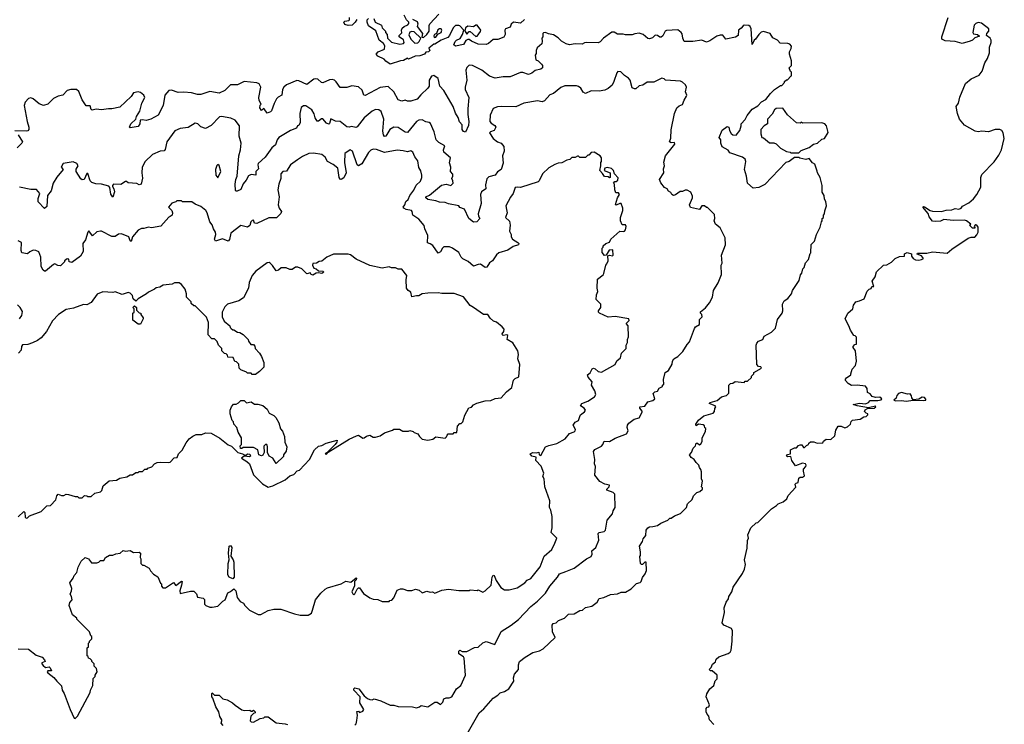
# Model space of a CAD drawing. Extents: x 1861455 to 2058065, y 200073 to 437907.
# Tile 420 of 574: x 2036278 to 2044904, y 314576 to 320746. Entities that reach past the tile are written whole.
import ezdxf

# ---------------------------------------------------------------- set-up
doc = ezdxf.new("R2010")
doc.units = 0

msp = doc.modelspace()

# ---------------------------------------------------------------- linework, layer by layer
at = {"layer": '0CON05XD'}
for points in [[(2039232.3, 320747.7), (2039217.3, 320722.7), (2039191.7, 320698.3), (2039155, 320693.8), (2039126.7, 320705), (2039116.7, 320725), (2039126.1, 320733.9), (2039160.4, 320739.5), (2039166.2, 320745), (2039166.7, 320765)], [(2040701.2, 320748.8), (2040665, 320716), (2040605, 320723.8), (2040584.2, 320705.8), (2040575, 320680), (2040535, 320666.7), (2040528.8, 320655), (2040531.2, 320615), (2040518.3, 320591.7), (2040466.4, 320573.6), (2040425, 320573.3), (2040385, 320537.5), (2040365, 320527.5), (2040295, 320531.2), (2040235, 320557.5), (2040215, 320572.5), (2040205, 320572.5), (2040187, 320563), (2040165, 320527.5), (2040095, 320513.8), (2040082.5, 320525), (2040093.3, 320555), (2040105, 320566.7), (2040138.3, 320581.7), (2040158, 320615), (2040170, 320655), (2040135, 320691.2), (2040125, 320696.2), (2040096.1, 320693.9), (2040075, 320673.3), (2040045, 320607.5), (2040029.6, 320590.5), (2039970, 320565), (2039915, 320530), (2039905, 320530), (2039862.5, 320495), (2039872.5, 320475), (2039860, 320465), (2039835, 320460), (2039825, 320442.5), (2039785, 320430), (2039742.7, 320427.3), (2039685, 320400), (2039675, 320410), (2039641.7, 320388.3), (2039615, 320386.7), (2039525, 320357.5), (2039485, 320382.5), (2039470, 320400), (2039417, 320427), (2039400, 320445), (2039420, 320465), (2039473, 320487), (2039476.4, 320516.4), (2039466.4, 320536.4), (2039426.2, 320565), (2039397.5, 320647.5), (2039332.5, 320692.5), (2039321.2, 320725), (2039322.5, 320745), (2039332.5, 320755)], [(2039380.8, 320755), (2039393.1, 320723.1), (2039448.3, 320698.3), (2039453.9, 320673.9), (2039482.5, 320645), (2039483, 320633), (2039496.7, 320615), (2039500, 320585), (2039535, 320550), (2039607.7, 320532.3), (2039641.7, 320538.3), (2039647.5, 320545), (2039639.3, 320569.3), (2039602.5, 320595), (2039603, 320607), (2039625, 320630), (2039622.5, 320655), (2039628.3, 320671.7), (2039645, 320686.7), (2039678.3, 320701.7), (2039687.5, 320712.5), (2039686.7, 320725), (2039666.2, 320745), (2039646.2, 320786.2)], [(2039719.6, 320749.5), (2039759.3, 320729.3), (2039765, 320710), (2039760, 320685), (2039806, 320626), (2039802.5, 320592.5), (2039815, 320588.8), (2039846, 320615), (2039866.2, 320645), (2039866.2, 320695), (2039871.7, 320708.3), (2039950, 320795)], [(2043560, 317645), (2043570, 317685), (2043601.7, 317718.3), (2043610, 317755), (2043600, 317845), (2043580, 317875), (2043580, 317885), (2043595, 317900), (2043610, 317905), (2043610, 317965), (2043598.3, 317978.3), (2043585, 317980), (2043556.4, 318026.4), (2043543.6, 318063.6), (2043510, 318125), (2043533.3, 318175), (2043577.5, 318215), (2043583, 318247), (2043602.5, 318275), (2043635, 318282.5), (2043677.5, 318302.5), (2043701.7, 318368.3), (2043720, 318385), (2043738.3, 318391.7), (2043745, 318410), (2043760, 318410), (2043746.7, 318455), (2043772.5, 318495), (2043783.6, 318536.4), (2043845, 318596.7), (2043875, 318600), (2043915, 318623.3), (2043947.5, 318655), (2043985, 318672.5), (2044030, 318675), (2044030, 318695), (2044053, 318707), (2044090, 318695), (2044090, 318675), (2044105, 318653.3), (2044125, 318643.3), (2044155, 318641.2), (2044180, 318645), (2044197.5, 318655), (2044178.3, 318678.3), (2044141.7, 318691.7), (2044145, 318700), (2044225, 318700), (2044275, 318712.5), (2044405, 318702.5), (2044443.2, 318736.8), (2044587.5, 318832.5), (2044615, 318842.5), (2044645, 318842.5), (2044665, 318862.5), (2044676.2, 318885), (2044675, 318927.5), (2044665, 318946.2), (2044655, 318950), (2044647, 318943), (2044640, 318935), (2044647, 318927), (2044645, 318920), (2044625, 318920), (2044600, 318945), (2044610, 318955), (2044572.5, 318985), (2044555, 318991.2), (2044455, 318988), (2044375, 318996.7), (2044345, 318982.5), (2044305, 318977.5), (2044275, 318982.5), (2044245, 319020), (2044237.3, 319047.3), (2044190, 319105), (2044195, 319110), (2044205, 319107.5), (2044255, 319073.8), (2044275, 319069.2), (2044355, 319066), (2044395, 319078.6), (2044445, 319082), (2044475, 319091.2), (2044505, 319087.5), (2044527.5, 319095), (2044537, 319113), (2044595, 319142.5), (2044635, 319178), (2044664, 319215), (2044699.7, 319280.3), (2044700, 319365), (2044708.7, 319391.3), (2044815, 319500.8), (2044855, 319560.8), (2044878.5, 319605), (2044904.4, 319705), (2044895, 319756.2), (2044884, 319775), (2044865.5, 319785.5), (2044825, 319785.5), (2044765, 319764.3), (2044708.5, 319768.5), (2044675, 319764.5), (2044649.1, 319769.1), (2044555, 319821.5), (2044511.8, 319875), (2044494.1, 319924.1), (2044483.1, 319985), (2044503.9, 320015), (2044513.8, 320066.2), (2044564.3, 320185.7), (2044615, 320228.2), (2044685, 320259.2), (2044709.5, 320295), (2044732.6, 320367.4), (2044755.8, 320405), (2044775.5, 320454.5), (2044773.9, 320506.1), (2044790, 320545), (2044790, 320565), (2044780, 320585), (2044747.5, 320607.5), (2044750, 320625), (2044767.5, 320645), (2044767.5, 320665), (2044705, 320716.2), (2044675, 320720), (2044655, 320712.5), (2044641.2, 320698.8), (2044627.5, 320635), (2044635, 320622.5), (2044670, 320615), (2044688.3, 320601.7), (2044645, 320587.5), (2044625, 320567.5), (2044605, 320557.5), (2044535, 320536.7), (2044475, 320553.8), (2044385, 320562), (2044356.7, 320575), (2044356, 320595), (2044413.8, 320765)], [(2042470, 317455), (2042490, 317475), (2042490, 317545), (2042505, 317560), (2042525, 317562.5), (2042545, 317577.5), (2042625, 317570), (2042635, 317580), (2042655, 317580), (2042688.3, 317611.7), (2042690, 317625), (2042710, 317645), (2042710, 317655), (2042777.5, 317695), (2042770, 317705), (2042750, 317710), (2042736, 317726), (2042731.2, 317895), (2042736.2, 317913.8), (2042750.3, 317929.7), (2042790, 317945), (2042800, 317975), (2042865, 318010), (2042900, 318045), (2042918.3, 318121.7), (2042956.7, 318175), (2042963.8, 318195), (2042962.5, 318255), (2042977, 318283), (2043006.4, 318303.6), (2043040, 318345), (2043050, 318375), (2043107, 318463), (2043118.3, 318511.7), (2043130, 318525), (2043140, 318565), (2043150, 318575), (2043163, 318617), (2043190, 318645), (2043203, 318697), (2043210, 318705), (2043213, 318777), (2043240, 318805), (2043257.5, 318865), (2043291.7, 318928.3), (2043303, 318977), (2043310, 318985), (2043310, 319005), (2043320, 319015), (2043320, 319035), (2043330, 319045), (2043331.7, 319071.7), (2043347.5, 319115), (2043340, 319155), (2043330, 319175), (2043327, 319207), (2043310, 319235), (2043307.5, 319295), (2043292.5, 319365), (2043267.5, 319405), (2043265, 319420), (2043245, 319480), (2043225, 319492.5), (2043195, 319530), (2043165, 319522.5), (2043113, 319533), (2043105, 319540), (2043065, 319540), (2043020, 319505), (2042990, 319495), (2042805, 319303.3), (2042755, 319277.5), (2042705, 319270), (2042653, 319313), (2042646.1, 319376.1), (2042628.8, 319435), (2042640, 319505), (2042635, 319523.3), (2042611.7, 319541.7), (2042500, 319580), (2042483.9, 319603.9), (2042433.6, 319633.6), (2042420, 319665), (2042420, 319695), (2042407.5, 319715), (2042432, 319778), (2042475, 319810), (2042490, 319805), (2042496.2, 319775), (2042510.4, 319750.5), (2042525, 319736.7), (2042555, 319733.3), (2042587.5, 319775), (2042600, 319815), (2042600, 319835), (2042635, 319872.5), (2042652.7, 319907.3), (2042695, 319962.5), (2042745, 319992.5), (2042777.5, 320025), (2042815, 320046.2), (2042855, 320100), (2042890, 320135), (2042945, 320170), (2042955, 320170), (2042980, 320195), (2042980, 320205), (2042995, 320220), (2043005, 320220), (2043035, 320250), (2043040, 320255), (2043040, 320285), (2043031.7, 320291.7), (2043020, 320325), (2043040, 320345), (2043040, 320385), (2043022.5, 320445), (2043022.5, 320465), (2043037, 320493), (2043040, 320515), (2043025, 320530), (2043007, 320537), (2042941.2, 320541.2), (2042917.5, 320565), (2042877, 320587), (2042852.5, 320625), (2042795, 320642.5), (2042775, 320636.7), (2042755, 320616.7), (2042725.8, 320574.2), (2042712.5, 320565), (2042695, 320527.5), (2042686.4, 320666.4), (2042678.8, 320685), (2042665, 320693.8), (2042625, 320697.5), (2042615, 320692.5), (2042599.6, 320670.5), (2042576.4, 320653.6), (2042573.6, 320606.4), (2042548.7, 320591.3), (2042465, 320574.3), (2042438.8, 320608.8), (2042415, 320610), (2042385, 320602), (2042325, 320560), (2042295, 320550), (2042255, 320566), (2042175, 320555.6), (2042100, 320555), (2042086.7, 320585), (2042080.7, 320620.7), (2042072.5, 320635), (2042045, 320657.5), (2041945, 320652.5), (2041933.3, 320645), (2041913.3, 320605), (2041898.3, 320591.7), (2041885, 320593.3), (2041865, 320608), (2041845, 320610), (2041822.3, 320587.7), (2041795, 320577.5), (2041781.7, 320581.7), (2041740, 320615), (2041705, 320627.5), (2041667, 320623), (2041643, 320613), (2041585, 320613.3), (2041565, 320620), (2041515, 320620), (2041485, 320637.5), (2041465, 320637.5), (2041392.5, 320585), (2041365, 320552.5), (2041345, 320543.3), (2041245, 320546.2), (2041226.7, 320543.3), (2041205, 320530), (2041145, 320533.3), (2041095, 320526.7), (2041065, 320533.3), (2041025, 320557.5), (2040996.4, 320586.4), (2040953.6, 320613.6), (2040910.7, 320620.7), (2040885, 320632.5), (2040868.3, 320631.7), (2040860, 320625), (2040860, 320595), (2040852.5, 320585), (2040856.7, 320556.7), (2040852.5, 320535), (2040811.7, 320498.3), (2040802.5, 320475), (2040801.7, 320448.3), (2040793.3, 320435), (2040800, 320395), (2040820, 320385), (2040850, 320355), (2040857.5, 320345), (2040857.5, 320325), (2040845, 320312.5), (2040795, 320300), (2040765, 320277.5), (2040735, 320266.7), (2040685, 320283.8), (2040666.1, 320283.9), (2040576.1, 320243.9), (2040515, 320246.2), (2040445, 320233.8), (2040395, 320250.8), (2040326.7, 320305), (2040245, 320345.8), (2040215, 320346.2), (2040195, 320326.7), (2040187.5, 320305), (2040195.7, 320215), (2040180, 320155), (2040182, 320135), (2040212.5, 320065), (2040204.4, 319965), (2040203.1, 319915), (2040212.9, 319855), (2040210, 319820), (2040185, 319760), (2040165, 319767.5), (2040153.9, 319783.9), (2040153.3, 319825), (2040131.4, 319851.4), (2040120.3, 319890.3), (2040095, 319926.7), (2040077.1, 319985), (2039994.5, 320125), (2039958.5, 320165), (2039945, 320231.2), (2039905, 320256.2), (2039885, 320250), (2039865, 320216.2), (2039864.2, 320165), (2039853.8, 320145), (2039791.1, 320088.9), (2039760.4, 320049.5), (2039705, 320033.3), (2039675, 320033.3), (2039655, 320041.2), (2039625, 320032.5), (2039595, 320042.5), (2039556, 320115), (2039505, 320161.4), (2039435, 320151.9), (2039305, 320080.8), (2039292, 320085), (2039277.2, 320127.2), (2039245, 320157.5), (2039186.8, 320166.8), (2039145, 320152.2), (2039085, 320153.3), (2039051.7, 320201.7), (2039035, 320215.7), (2039015, 320221.4), (2038991.7, 320218.3), (2038935, 320191.9), (2038921.2, 320195), (2038890, 320225), (2038870.8, 320229.2), (2038855, 320223.8), (2038795, 320177.5), (2038725, 320210), (2038705, 320212), (2038616.7, 320175), (2038590.8, 320155), (2038581.9, 320135), (2038575.7, 320084.3), (2038542.7, 320067.3), (2038527.7, 320052.3), (2038507.2, 320012.8), (2038485, 319947.5), (2038475, 319937.5), (2038445, 319927.5), (2038420, 319965), (2038413, 319967), (2038395, 319950), (2038382.5, 319972.5), (2038384.2, 319995.8), (2038392.5, 320005), (2038375, 320037.5), (2038373, 320063), (2038390.8, 320155), (2038375, 320183.8), (2038355, 320194.2), (2038245, 320204.3), (2038185, 320176.5), (2038125, 320174.4), (2038075, 320126), (2038025, 320103.3), (2037945, 320115.7), (2037865, 320091.2), (2037835, 320091.2), (2037783.8, 320106.2), (2037715, 320111.4), (2037665, 320106.7), (2037608.7, 320128.7), (2037585, 320125.6), (2037550.8, 320085), (2037535.7, 319994.3), (2037490, 319910), (2037426, 319874), (2037385, 319862.5), (2037355, 319870), (2037334.4, 319865.6), (2037331.2, 319835), (2037315, 319810), (2037245, 319800), (2037240, 319805), (2037252, 319835), (2037296, 319874), (2037301.9, 319898.1), (2037330, 319945), (2037346.7, 320015), (2037374, 320065), (2037366, 320085), (2037335, 320108), (2037315, 320114), (2037275.9, 320104.1), (2037255.9, 320074.1), (2037155, 319978.8), (2037085.9, 319964.1), (2037055, 319965.7), (2036995, 319956), (2036948.3, 319961.7), (2036913.6, 319953.6), (2036905, 319960), (2036895, 319990), (2036860.7, 319990.7), (2036824, 320045), (2036796.4, 320116.4), (2036774.4, 320134.4), (2036725, 320134.4), (2036694.6, 320125.4), (2036655, 320086.2), (2036615, 320076), (2036575, 320056), (2036525, 320006.7), (2036486.1, 319993.9), (2036449.6, 320009.5), (2036395, 320053.8), (2036375, 320060), (2036355, 320056.7), (2036325, 320022.5), (2036318, 319995), (2036342, 319855), (2036358.8, 319805), (2036357.2, 319782.8), (2036347.9, 319772.1), (2036335, 319769.1), (2036235, 319772.5)], [(2039910, 320590), (2039925, 320592.5), (2039941.7, 320618.3), (2039970, 320635), (2039976.7, 320655), (2039970, 320665), (2039955, 320666.2), (2039942.3, 320657.7), (2039930, 320625), (2039913.3, 320615), (2039907.5, 320605), (2039910, 320590)], [(2040275, 320597.5), (2040285, 320602.5), (2040315, 320642.5), (2040316.7, 320655), (2040285, 320697.5), (2040273, 320697), (2040253, 320683), (2040205, 320688.8), (2040183.3, 320675), (2040178.3, 320648.3), (2040195, 320620), (2040215, 320642.5), (2040225, 320642.5), (2040275, 320597.5)], [(2039740.3, 320540.3), (2039765, 320542), (2039778.8, 320555), (2039792.5, 320585), (2039735, 320640), (2039715, 320643.3), (2039695, 320637.5), (2039686.4, 320613.6), (2039704, 320575), (2039740.3, 320540.3)], [(2039213, 314567), (2039225, 314580), (2039230.7, 314609.3), (2039237.5, 314655), (2039233, 314687), (2039245, 314690), (2039255, 314680), (2039265, 314682.5), (2039285, 314690), (2039293.3, 314705), (2039257.5, 314765), (2039262, 314815), (2039204, 314875), (2039204.3, 314885.7), (2039215, 314896.2), (2039248.8, 314885), (2039295, 314826.2), (2039325, 314801.2), (2039345, 314793.3), (2039365, 314790), (2039385, 314797.5), (2039441.7, 314781.7), (2039525, 314742.5), (2039555, 314742.5), (2039595, 314732.5), (2039718.3, 314728.3), (2039755, 314720), (2039781.7, 314728.3), (2039795, 314740), (2039855, 314730), (2039915, 314770), (2039935, 314770), (2039965, 314750), (2039985, 314770), (2039995, 314797.5), (2040013, 314807), (2040041.7, 314808.3), (2040065, 314817.5), (2040105, 314887.5), (2040143.3, 314915), (2040183.3, 315005), (2040173.3, 315155), (2040167.5, 315165), (2040125, 315194), (2040125, 315216.2), (2040135, 315224), (2040155, 315212), (2040195, 315212.5), (2040263, 315247), (2040295, 315250), (2040335, 315290), (2040365, 315300), (2040440, 315275), (2040495, 315387.5), (2040585, 315443.3), (2040647.7, 315492.3), (2040755, 315606.2), (2040815, 315653.8), (2040883.8, 315725), (2040922, 315785), (2040990, 315865), (2041006, 315894), (2041063, 315913), (2041137, 315943), (2041245, 316023.8), (2041286.2, 316045), (2041293.8, 316065), (2041290, 316095), (2041326.9, 316123.1), (2041352.3, 316187.7), (2041346, 316245), (2041355, 316256), (2041400, 316265), (2041410, 316275), (2041425, 316362.5), (2041470.7, 316419.3), (2041476.7, 316445), (2041496.2, 316475), (2041491.7, 316591.7), (2041477.5, 316605), (2041422.5, 316625), (2041422.5, 316635), (2041442.5, 316655), (2041445, 316670), (2041405, 316677.5), (2041361.2, 316701.2), (2041318.3, 316758.3), (2041323, 316833), (2041313.3, 316855), (2041317, 316893), (2041304.1, 316965.9), (2041317.7, 316982.3), (2041375, 317012.5), (2041387.5, 317025), (2041400, 317055), (2041445, 317053.3), (2041495, 317082.5), (2041595, 317120), (2041607.5, 317145), (2041600, 317175), (2041603.3, 317195), (2041615, 317212.5), (2041662.3, 317247.7), (2041705, 317260), (2041731.7, 317308.3), (2041731.7, 317318.3), (2041710, 317345), (2041710, 317355), (2041755, 317362.5), (2041781.2, 317398.8), (2041825, 317411.4), (2041843.3, 317425), (2041828.3, 317471.7), (2041843, 317487), (2041866.4, 317493.6), (2041881.7, 317518.3), (2041910, 317535), (2041910, 317545), (2041920, 317555), (2041917.5, 317595), (2041933, 317657), (2041962.5, 317675), (2041995, 317730), (2041997.5, 317755), (2042010, 317775), (2042043.9, 317796.1), (2042089.3, 317840.7), (2042125, 317902.5), (2042147.5, 317925), (2042188.8, 318041.2), (2042200, 318055), (2042233.9, 318076.1), (2042235, 318120), (2042257.5, 318145), (2042253.3, 318163.3), (2042242.5, 318175), (2042243, 318187), (2042286.4, 318223.6), (2042322.5, 318265), (2042346.7, 318315), (2042356.7, 318375), (2042398.3, 318441.7), (2042426.4, 318513.6), (2042423.3, 318595), (2042432.5, 318615), (2042428, 318685), (2042461.2, 318775), (2042458.8, 318835), (2042415, 318922.5), (2042373.8, 318955), (2042362.5, 318985), (2042367.5, 319005), (2042365, 319040), (2042305, 319100), (2042295, 319100), (2042277, 319117), (2042253.6, 319116.4), (2042235, 319082.5), (2042155, 319102.5), (2042147.5, 319125), (2042172.5, 319185), (2042171.7, 319201.7), (2042156.7, 319236.7), (2042125, 319252.5), (2042107, 319253), (2042085, 319240), (2042065, 319240), (2042025, 319212.5), (2042005, 319207.5), (2041992.5, 319215), (2041983, 319233), (2041963.6, 319243.6), (2041950, 319265), (2041927, 319277), (2041895, 319317.5), (2041884, 319345), (2041920, 319405), (2041919.3, 319440.7), (2041926.2, 319465), (2041922.7, 319497.3), (2041936.7, 319555), (2042016.7, 319655), (2042015, 319670), (2041985, 319667.5), (2041972.5, 319675), (2041983, 319707), (2041985, 319780), (2042016, 319925), (2042035.7, 319974.3), (2042055, 319992), (2042085, 320003.3), (2042098.3, 320041.7), (2042120, 320075), (2042122.5, 320085), (2042110, 320115), (2042120, 320155), (2042110, 320175), (2042085, 320200), (2042067, 320207), (2041935, 320217.5), (2041925, 320227.5), (2041905, 320232.5), (2041835, 320197.5), (2041775, 320197.5), (2041737, 320173), (2041705, 320167.5), (2041675, 320140), (2041665, 320140), (2041645, 320150), (2041627.5, 320215), (2041613, 320233), (2041577, 320257), (2041545, 320290), (2041518.3, 320291.7), (2041508.3, 320281.7), (2041483.8, 320205), (2041467.3, 320172.7), (2041435, 320143.8), (2041405, 320130), (2041355, 320118.8), (2041285, 320123.8), (2041235, 320100), (2041215, 320110), (2041193.3, 320145), (2041175, 320160), (2041155, 320166.7), (2041053.9, 320166.1), (2041019.6, 320150.5), (2040955, 320098.8), (2040923.4, 320086.6), (2040875, 320036.2), (2040855, 320026.2), (2040815, 320036), (2040695, 320016), (2040625, 319983.8), (2040495, 319986.2), (2040465, 319983.3), (2040425, 319967.5), (2040400.7, 319909.3), (2040396.7, 319855), (2040408.3, 319838.3), (2040439.4, 319819.4), (2040450, 319805), (2040434.3, 319775.7), (2040402.5, 319765), (2040394, 319755), (2040426.7, 319705), (2040465, 319676.2), (2040497.5, 319665), (2040520, 319635), (2040522.5, 319595), (2040506.7, 319555), (2040515, 319490), (2040495, 319433.3), (2040465, 319413.3), (2040442.5, 319385), (2040389.3, 319370.7), (2040369.3, 319350.7), (2040359.6, 319300.5), (2040361.2, 319265), (2040325, 319238), (2040314.6, 319215.4), (2040320, 319135), (2040293.3, 319045), (2040296.4, 319026.4), (2040310, 319005), (2040283.6, 318976.4), (2040255, 318973.8), (2040212, 319005), (2040175, 319087.5), (2040135, 319100), (2040125.7, 319115.7), (2040035, 319132.2), (2040005, 319146.1), (2039955, 319148.9), (2039925, 319159.6), (2039855, 319170.4), (2039837.1, 319185), (2039836, 319195), (2039869.5, 319210.5), (2039973.8, 319296.2), (2040014.8, 319304.8), (2040055, 319293.7), (2040074.4, 319315), (2040074.1, 319334.1), (2040063.3, 319355), (2040072.5, 319375), (2040071.7, 319391.7), (2040052.5, 319415), (2040056.7, 319455), (2040042.3, 319492.3), (2040052, 319535), (2039993.8, 319585), (2039990, 319605), (2040001.7, 319641.7), (2039949.6, 319669.5), (2039926.2, 319695), (2039910, 319765), (2039875.8, 319835.8), (2039865, 319846.2), (2039835, 319852.5), (2039805, 319868.6), (2039775, 319865.6), (2039755, 319854.3), (2039675, 319759.2), (2039655, 319760), (2039595, 319801.2), (2039555, 319805.8), (2039521.2, 319785), (2039485, 319726.7), (2039475, 319723.8), (2039465, 319737.5), (2039459.1, 319769.1), (2039467.1, 319875), (2039445, 319942.5), (2039425, 319956.2), (2039395, 319958), (2039365, 319943.8), (2039296.2, 319885), (2039235, 319806.7), (2039222.3, 319802.3), (2039185, 319810), (2039165, 319803.8), (2039145, 319806.7), (2039085, 319854), (2039045, 319857.1), (2039005, 319876.7), (2038993.6, 319836.4), (2038985, 319830), (2038965, 319840), (2038935, 319877.1), (2038921.5, 319878.5), (2038895, 319857.5), (2038885, 319857.5), (2038866.7, 319885), (2038858, 319922)], [(2038858, 319922), (2038836.6, 319956.6), (2038785, 319992.5), (2038765, 319992), (2038745, 319976.2), (2038733.1, 319925), (2038735.9, 319844.1), (2038725, 319820), (2038712.5, 319815), (2038703.3, 319796.7), (2038650, 319775), (2038548.8, 319715), (2038533.3, 319695), (2038520.4, 319649.5), (2038485.8, 319624.2), (2038427.7, 319542.3), (2038367.5, 319485), (2038363.3, 319475), (2038369.3, 319440.7), (2038346.7, 319415), (2038346, 319384), (2038305, 319388.8), (2038281.4, 319378.6), (2038260.9, 319339.1), (2038235, 319307.5), (2038215, 319260), (2038183.6, 319243.6), (2038173.8, 319243.8), (2038170, 319250), (2038164.4, 319305.6), (2038170.8, 319345), (2038184.4, 319375.6), (2038198, 319555), (2038213.3, 319605), (2038219.2, 319665), (2038200, 319725), (2038202.5, 319815), (2038166.4, 319866.4), (2038127.5, 319882.5), (2038045, 319898.8), (2038027.5, 319895), (2037955, 319820), (2037905, 319793.3), (2037866.4, 319806.4), (2037840, 319835), (2037815, 319840), (2037755, 319802.5), (2037685, 319793.3), (2037637, 319773), (2037566, 319675), (2037552.3, 319607.7), (2037545, 319596.7), (2037510, 319595), (2037442.5, 319565), (2037376, 319505), (2037352, 319455), (2037347.5, 319405), (2037353, 319357), (2037342.5, 319305), (2037325, 319300), (2037305, 319310), (2037228.3, 319318.3), (2037215, 319327.5), (2037205, 319327.5), (2037165, 319302.5), (2037100, 319305), (2037090, 319295), (2037090, 319285), (2037103.3, 319265), (2037107.3, 319237.3), (2037095, 319192.5), (2037075, 319217.5), (2037067.5, 319277.5), (2037058.8, 319288.8), (2036995.7, 319305.7), (2036945, 319307.5), (2036910.3, 319320.3), (2036896, 319335), (2036875, 319397.5), (2036865, 319400), (2036843, 319347), (2036825, 319342.5), (2036813, 319353), (2036772.5, 319415), (2036772.5, 319437.5), (2036790, 319465), (2036780, 319485), (2036745, 319500), (2036660, 319485), (2036642.5, 319455), (2036660, 319435), (2036602.9, 319367.1), (2036570, 319315), (2036553.9, 319246.1), (2036523, 319207), (2036515, 319110), (2036495, 319092.5), (2036440.3, 319150.3), (2036439.2, 319180.8), (2036453, 319223), (2036425, 319260), (2036375, 319257.5), (2036275, 319278.8)], [(2043105, 319580), (2043125, 319600), (2043195, 319627.5), (2043233.9, 319656.1), (2043267.5, 319665), (2043305, 319700), (2043330, 319705), (2043361.7, 319758.3), (2043347.5, 319815), (2043333, 319833), (2043305, 319843.3), (2043135, 319840), (2043125, 319847.5), (2043115, 319840), (2043085, 319842.5), (2043005, 319912.5), (2042965, 319970), (2042905, 319966.7), (2042890, 319955), (2042870.7, 319919.3), (2042830, 319875), (2042830, 319835), (2042800, 319815), (2042772.5, 319785), (2042770, 319745), (2042780, 319715), (2042795, 319710), (2042848.3, 319668.3), (2042885, 319667.5), (2042905, 319657.5), (2042945, 319620), (2042995, 319592.5), (2043027, 319587), (2043035, 319580), (2043105, 319580)], [(2036265, 319737.5), (2036302.5, 319675), (2036297.5, 319665), (2036255, 319622.5)], [(2036485, 315090), (2036505, 315072.5), (2036535, 315080), (2036545, 315070), (2036557, 315043), (2036525, 315042.5), (2036520, 315035), (2036523.3, 315025), (2036577.5, 314985), (2036602.3, 314952.3), (2036643.9, 314913.9), (2036650, 314875), (2036668.8, 314845), (2036718.8, 314705), (2036755, 314630), (2036765, 314627.5), (2036785, 314646.7), (2036896.7, 314855), (2036897.5, 314875), (2036917.5, 314915), (2036923, 314977), (2036940, 314995), (2036940, 315005), (2036957.5, 315035), (2036950, 315065), (2036930, 315085), (2036930, 315105), (2036910, 315125), (2036910, 315135), (2036895, 315150), (2036880, 315155), (2036878.3, 315168.3), (2036870, 315175), (2036870, 315245), (2036880, 315255), (2036880, 315285), (2036890, 315295), (2036890, 315305), (2036910, 315325), (2036910, 315345), (2036901.7, 315351.7), (2036890, 315385), (2036780, 315495), (2036780, 315505), (2036740, 315535), (2036712.5, 315615), (2036718.3, 315641.7), (2036736.7, 315665), (2036732.5, 315695), (2036720, 315715), (2036732.5, 315745), (2036733.3, 315765), (2036718, 315815), (2036747.5, 315855), (2036755, 315877.5), (2036780, 315905), (2036789.6, 315950.5), (2036816.7, 316005), (2036852.5, 316035), (2036880, 316025), (2036908.3, 315988.3), (2036955, 315990), (2036970, 315995), (2036985, 316010), (2037015, 316010), (2037030, 316035), (2037065, 316057.5), (2037095, 316057.5), (2037120.7, 316069.3), (2037157, 316073), (2037185, 316097.5), (2037205, 316092.5), (2037245, 316097.5), (2037275, 316080), (2037325, 316082.5), (2037337.5, 316075), (2037332.5, 316035), (2037340, 316025), (2037340, 315985), (2037355, 315970), (2037365, 315970), (2037413, 315943), (2037425, 315920), (2037451.7, 315891.7), (2037488.3, 315868.3), (2037511.7, 315811.7), (2037520, 315805), (2037520, 315785), (2037531.7, 315771.7), (2037555, 315770), (2037625, 315817.5), (2037645, 315792.5), (2037695, 315830), (2037700, 315825), (2037696.7, 315795), (2037680, 315745), (2037685, 315720), (2037775, 315740), (2037805, 315740), (2037828.3, 315718.3), (2037835, 315690), (2037885, 315680), (2037898.3, 315668.3), (2037898.3, 315628.3), (2037910, 315615), (2037945, 315602.5), (2037965, 315600), (2038015, 315610), (2038057, 315653), (2038077.5, 315665), (2038102.3, 315727.7), (2038125, 315737.5), (2038155, 315762.5), (2038171.2, 315745), (2038182.5, 315685), (2038210.7, 315650.7), (2038240, 315635), (2038250, 315615), (2038290, 315575), (2038368.3, 315538.3), (2038391.7, 315538.3), (2038455, 315572.5), (2038505, 315582.5), (2038565, 315583.3), (2038685, 315542.5), (2038735, 315532.5), (2038805, 315530), (2038835, 315550), (2038842.5, 315575), (2038870, 315665), (2038916.1, 315723.9), (2038955, 315757.5), (2038975, 315770), (2039095, 315804.2), (2039135, 315827.8), (2039179.4, 315820.6), (2039225, 315857.5), (2039230, 315855), (2039225, 315840), (2039212.5, 315825), (2039211.7, 315788.3), (2039187.5, 315735), (2039197, 315717), (2039205, 315710), (2039213, 315717), (2039235, 315760), (2039245, 315770), (2039255, 315770), (2039290.7, 315720.7), (2039345, 315682.5), (2039375, 315670), (2039417, 315667), (2039455, 315650), (2039515, 315650), (2039521.7, 315658.3), (2039538.3, 315661.7), (2039557, 315683), (2039585, 315750), (2039615, 315762.5), (2039635, 315762.5), (2039675, 315747.5), (2039715, 315747.5), (2039745, 315758.8), (2039778.9, 315748.9), (2039805, 315726.7), (2039845, 315740), (2039875, 315733.3), (2039895, 315736.2), (2039915, 315723.3), (2039975, 315748.8), (2040035, 315758.8), (2040125, 315746.7), (2040215, 315747.5), (2040225, 315752.5), (2040285, 315747.5), (2040295, 315752.5), (2040335, 315732.5), (2040356.4, 315743.6), (2040408.8, 315795), (2040417, 315863), (2040425, 315882.5), (2040435, 315880), (2040453.3, 315835), (2040493.6, 315773.6), (2040525, 315752.5), (2040565, 315753.3), (2040635, 315771.2), (2040705, 315813.3), (2040725, 315836.7), (2040755, 315853.3), (2040838.8, 315955), (2040872.7, 316047.3), (2040940, 316105), (2040967, 316163), (2040982.5, 316205), (2040933.3, 316255), (2040942.5, 316295), (2040942.5, 316395), (2040931.7, 316451.7), (2040920, 316475), (2040921.7, 316531.7), (2040877.5, 316655), (2040872.5, 316725), (2040862.5, 316745), (2040870, 316775), (2040846.7, 316835), (2040800, 316885), (2040802.5, 316915), (2040765, 316923.3), (2040750, 316945), (2040775, 316955.6), (2040806.7, 316953.3), (2040825, 316960), (2040830, 316935), (2040845, 316930), (2040885.7, 317004.3), (2040915, 317018), (2040985, 317033.8), (2041055.7, 317074.3), (2041095, 317123.3), (2041135, 317136.7), (2041143.3, 317145), (2041146.4, 317156.4), (2041126.7, 317195), (2041145, 317222.5), (2041173, 317237), (2041185, 317270), (2041192.5, 317285), (2041227.7, 317312.3), (2041233.8, 317325), (2041223.3, 317345), (2041192.5, 317365), (2041202.5, 317385), (2041255.7, 317404.3), (2041315, 317442.5), (2041326.4, 317463.6), (2041317.5, 317495), (2041286.7, 317545), (2041293.3, 317575), (2041258.8, 317615), (2041252.5, 317635), (2041275.9, 317654.1), (2041293.1, 317686.9), (2041305, 317693.8), (2041319.1, 317689.1), (2041345, 317664), (2041375, 317658.8), (2041495, 317727.5), (2041510.7, 317759.3), (2041542.5, 317785), (2041550, 317825), (2041590, 317865), (2041590, 317895), (2041601.7, 317918.3), (2041602.5, 317945), (2041611.7, 317968.3), (2041607.5, 318065), (2041592.5, 318085), (2041618.3, 318111.7), (2041615, 318126.7), (2041495, 318145.7), (2041435, 318141.2), (2041357.5, 318175), (2041350, 318185), (2041350, 318195), (2041370, 318225), (2041370, 318255), (2041330, 318295), (2041332.5, 318335), (2041342.5, 318365), (2041337.5, 318395), (2041340, 318475), (2041389.3, 318510.7), (2041397, 318523), (2041412.5, 318595), (2041423.3, 318606.7), (2041432.5, 318635), (2041431.7, 318678.3), (2041445, 318682.5), (2041471.7, 318678.3), (2041477.5, 318685), (2041475, 318730), (2041443.8, 318726.2), (2041417.5, 318682.5), (2041401.7, 318681.7), (2041381.7, 318708.3), (2041380, 318745), (2041390, 318755), (2041390, 318765), (2041413.9, 318786.1), (2041445, 318797.5), (2041457.5, 318825), (2041535, 318892.5), (2041565, 318890), (2041577.5, 318895), (2041586.7, 318905), (2041592.5, 318935), (2041585, 318950), (2041555, 318950), (2041542.5, 318985), (2041542.5, 319015), (2041562.5, 319075), (2041562.5, 319095), (2041547.5, 319135), (2041535, 319137.5), (2041505, 319122.5), (2041498.3, 319128.3), (2041514, 319186), (2041532.5, 319215), (2041525, 319230), (2041500, 319230), (2041492.5, 319255), (2041490, 319305), (2041480, 319315), (2041491.7, 319328.3), (2041505, 319330), (2041518.3, 319341.7), (2041521.7, 319361.7), (2041490, 319395), (2041480, 319425), (2041463, 319443), (2041425, 319450), (2041403.6, 319446.4), (2041400, 319425), (2041450, 319405), (2041450, 319365), (2041445, 319360), (2041435, 319370), (2041401.7, 319371.7), (2041385, 319400), (2041360, 319425), (2041370, 319465), (2041370, 319495), (2041376.7, 319505), (2041375.9, 319535.9), (2041365, 319552.5), (2041310, 319585), (2041285, 319582.5), (2041265, 319560), (2041255, 319560), (2041235, 319540), (2041185, 319540), (2041175, 319550), (2041165, 319550), (2041145, 319540), (2041115, 319537.5), (2041098.3, 319521.7), (2041073, 319517), (2041027, 319493), (2040995, 319490), (2040965, 319477.5), (2040915, 319447.5), (2040857.5, 319395), (2040830, 319335), (2040820, 319325), (2040665, 319277.5), (2040635, 319280), (2040617.5, 319275), (2040602.5, 319225), (2040577.7, 319192.3), (2040536.7, 319115), (2040543.6, 319083.6), (2040547.5, 319055), (2040533.8, 319015), (2040570.4, 318980.5), (2040576, 318945), (2040570, 318895), (2040583.3, 318865), (2040584.3, 318844.3), (2040595, 318823.8), (2040641.2, 318795), (2040650, 318785), (2040647.5, 318775), (2040601.7, 318758.3), (2040555, 318726.7), (2040475, 318703.3), (2040455, 318686.7), (2040420, 318635), (2040394.1, 318615.9), (2040370.7, 318579.3), (2040355, 318576.7), (2040315, 318603.8), (2040295, 318603.3), (2040255, 318587.5), (2040208.1, 318628.1), (2040161.2, 318651.2), (2040146.4, 318666.4), (2040125, 318707.5), (2040070, 318745), (2040045, 318756.7), (2039995, 318756.7), (2039981.2, 318745), (2039965, 318712.5), (2039945, 318702.5), (2039897, 318767), (2039875, 318784), (2039851.7, 318791.7), (2039854, 318855), (2039828, 318915), (2039822.5, 318942.5), (2039775, 318997.5), (2039722.5, 319035), (2039717, 319067), (2039710, 319075), (2039662.5, 319085), (2039642.5, 319095), (2039637.5, 319105), (2039652, 319125), (2039660, 319155), (2039680, 319170), (2039696.2, 319205), (2039732.5, 319252.5), (2039752.7, 319297.3), (2039788.8, 319331.2), (2039801.2, 319365), (2039801.2, 319385), (2039791.7, 319421.7), (2039775, 319450), (2039765, 319510), (2039740, 319545), (2039722.5, 319585), (2039705, 319596.7), (2039675, 319587.5), (2039638.3, 319598.3), (2039585, 319603.3), (2039475, 319584), (2039405, 319608.8), (2039375, 319613.3), (2039355, 319603.8), (2039335, 319583.8), (2039275.5, 319484.5), (2039245, 319466.2), (2039234, 319475), (2039193.3, 319595), (2039172.5, 319605), (2039127.5, 319575), (2039122.5, 319495), (2039137.5, 319405), (2039119.1, 319360.9), (2039095, 319345.8), (2039085, 319348.8), (2039077.1, 319365), (2039066.3, 319446.3), (2039025, 319477.5), (2038975, 319502.5), (2038953, 319543), (2038925.9, 319565.9), (2038851.7, 319578.3), (2038810, 319575), (2038755, 319548.8), (2038712.7, 319517.3), (2038650, 319475), (2038615, 319418.8), (2038584.4, 319415.6), (2038566, 319395), (2038567.1, 319355), (2038548.6, 319305), (2038540, 319255), (2038552.5, 319195), (2038542.5, 319125), (2038550, 319095), (2038571.2, 319065), (2038565, 319047.5), (2038528.8, 319011.2), (2038460.3, 319009.7), (2038355, 318961.2), (2038333.9, 318963.9), (2038325, 318990), (2038315, 318987.5), (2038302.5, 318975), (2038295, 318942.5), (2038275, 318928.8), (2038215, 318943.3), (2038126.7, 318875), (2038115, 318820), (2038105, 318806.7), (2038055, 318826), (2037992.5, 318805), (2037984, 318825), (2037995.4, 318864.5), (2037994.4, 318885), (2037976, 318915), (2037965, 318950), (2037942.5, 318975), (2037920, 319055), (2037907.5, 319075), (2037865, 319110), (2037815, 319130), (2037785, 319150), (2037705, 319150), (2037695, 319160), (2037655, 319160), (2037645, 319150), (2037611.7, 319138.3), (2037582.5, 319105), (2037610, 319075), (2037617.5, 319055), (2037612.5, 319035), (2037595, 319022.5)], [(2038015, 319360), (2038040, 319415), (2038025, 319470), (2038015, 319477.5), (2038005, 319470), (2037992.5, 319435), (2037997.5, 319385), (2038015, 319360)], [(2037595, 319022.5), (2037583.6, 319016.4), (2037515, 318937.5), (2037433, 318923), (2037405, 318930), (2037365, 318917.5), (2037345, 318917.5), (2037316.4, 318903.6), (2037267.5, 318845), (2037255, 318802.5), (2037245, 318810), (2037233, 318843), (2037169.3, 318869.3), (2037145, 318867.5), (2037115, 318847.5), (2037085, 318847.5), (2036995, 318892.5), (2036985, 318892.5), (2036953, 318887), (2036915, 318852.5), (2036885, 318897.5), (2036874, 318886), (2036855, 318817.5), (2036831.2, 318785), (2036834.2, 318715), (2036810, 318675), (2036735, 318619.2), (2036710, 318625), (2036708.3, 318648.3), (2036695, 318652.5), (2036670, 318635), (2036670, 318625), (2036635, 318590), (2036613, 318593), (2036585, 318607.5), (2036575, 318603.3), (2036505, 318543.8), (2036495, 318543.8), (2036485, 318553.3), (2036466.7, 318585), (2036463.6, 318666.4), (2036445, 318713.3), (2036420, 318725), (2036396.1, 318726.1), (2036365.9, 318714.1), (2036345, 318696.2), (2036296.7, 318705), (2036290, 318725), (2036292.5, 318795), (2036265, 318808.8)], [(2036265, 316392.5), (2036315, 316440), (2036321.7, 316431.7), (2036325, 316390), (2036335, 316380), (2036345, 316382.5), (2036365, 316400), (2036465, 316440), (2036515, 316490), (2036548.3, 316491.7), (2036595, 316540), (2036603, 316577), (2036615, 316590), (2036645, 316580), (2036665, 316580), (2036685, 316590), (2036705, 316587.5), (2036765, 316570), (2036785, 316570), (2036795, 316560), (2036825, 316560), (2036845, 316580), (2036867, 316577), (2036875, 316570), (2036905, 316570), (2036935, 316600), (2036985, 316610), (2036997, 316623), (2037010, 316665), (2037063, 316707), (2037125, 316712.5), (2037155, 316730), (2037217, 316743), (2037245, 316760), (2037265, 316760), (2037295, 316780), (2037315, 316780), (2037325, 316790), (2037355, 316790), (2037375, 316810), (2037395, 316810), (2037401.7, 316818.3), (2037435, 316830), (2037460, 316855), (2037483, 316867), (2037515, 316872.5), (2037585, 316867.5), (2037595, 316872.5), (2037631.7, 316908.3), (2037658.3, 316911.7), (2037670, 316945), (2037702.5, 316975), (2037735, 317040), (2037763.6, 317076.4), (2037795, 317100), (2037825, 317112.5), (2037875, 317112.5), (2037907, 317127), (2037956.4, 317126.4), (2038030.7, 317080.7), (2038105, 317022.5), (2038135, 317010), (2038190, 316955), (2038230, 316945), (2038255, 316930), (2038275, 316943.8), (2038295, 316940), (2038300, 316925), (2038291.7, 316918.3), (2038245, 316922.5), (2038220, 316905), (2038268.3, 316878.3), (2038292.5, 316855), (2038325, 316760), (2038405, 316680), (2038455, 316652.5), (2038495, 316663.8), (2038605, 316717.5), (2038645, 316750), (2038678.3, 316761.7), (2038710, 316795), (2038728.3, 316801.7), (2038816.4, 316893.6), (2038861.7, 316978.3), (2038895, 317010), (2038925, 317017.5), (2038963, 317037), (2039060, 317065), (2039057.5, 317045), (2039042.5, 317025), (2038968.3, 316951.7), (2038953.3, 316945), (2038965, 316940), (2038981.7, 316958.3), (2039165, 317073.8), (2039229.3, 317100.7), (2039247, 317107), (2039285, 317082.5), (2039297, 317083), (2039315, 317100), (2039345, 317107.5), (2039375, 317090), (2039395, 317090), (2039437, 317103), (2039475, 317127.5), (2039545, 317150), (2039555, 317160), (2039605, 317160), (2039635, 317142.5), (2039685, 317142.5), (2039695, 317147.5), (2039725, 317140), (2039735, 317130), (2039765, 317120), (2039780, 317095), (2039805, 317072.5), (2039855, 317062.5), (2039897, 317073), (2039925, 317092.5), (2040005, 317080), (2040018.3, 317091.7), (2040021.7, 317108.3), (2040031.7, 317118.3), (2040075, 317120), (2040085, 317130), (2040108.3, 317131.7), (2040113, 317187), (2040135, 317210), (2040145, 317210), (2040160, 317225), (2040178.3, 317281.7), (2040213.6, 317346.4), (2040235, 317352.5), (2040255, 317372.5), (2040283, 317387), (2040355, 317407.5), (2040405, 317412.5), (2040445, 317427.5), (2040497, 317433), (2040541.7, 317488.3), (2040590, 317525), (2040605, 317590), (2040620, 317605), (2040651.7, 317618.3), (2040660, 317725), (2040642.5, 317775), (2040647.5, 317815), (2040642.5, 317845), (2040597.5, 317915), (2040550, 317945), (2040555, 317980), (2040545, 317986.7), (2040515, 317980), (2040507.5, 317985), (2040503.8, 317995), (2040518.8, 318015), (2040523.3, 318035), (2040506.4, 318056.4), (2040455, 318097.5), (2040430, 318105), (2040400.7, 318130.7), (2040380, 318165), (2040340, 318165), (2040252.5, 318225), (2040224.1, 318244.1), (2040165, 318317.5), (2040085, 318348), (2039975, 318348), (2039945, 318354), (2039855, 318350), (2039805, 318343.8), (2039775, 318326.2), (2039755, 318328.8), (2039715, 318320), (2039705, 318360), (2039682.5, 318375), (2039667.5, 318395), (2039663.3, 318466.7), (2039670, 318505), (2039625, 318560), (2039595, 318560), (2039571.7, 318571.7), (2039535, 318572.5), (2039515, 318582.5), (2039455, 318570), (2039345, 318592.5), (2039225, 318650), (2039177, 318687), (2039155, 318692.5), (2039028.3, 318691.7), (2038970, 318665), (2038925, 318630), (2038903, 318627), (2038877, 318613), (2038845, 318610), (2038843.3, 318595), (2038855, 318568.8), (2038875, 318563.8), (2038895, 318547.5), (2038933.9, 318543.9), (2038941.2, 318535), (2038925, 318523.3), (2038895, 318530), (2038876.4, 318526.4), (2038845, 318508.8), (2038827.5, 318517.5), (2038825, 318530), (2038795, 318520), (2038750, 318565), (2038715, 318580), (2038695, 318577.5), (2038665, 318557.5), (2038645, 318557.5), (2038611.7, 318571.7), (2038568.3, 318571.7), (2038545, 318552.5), (2038525, 318547.5), (2038494.1, 318594.1), (2038472.5, 318615), (2038465, 318620), (2038445, 318616.7), (2038347, 318543), (2038313.3, 318505), (2038287, 318443), (2038282.5, 318395), (2038239.3, 318310.7), (2038197, 318283), (2038100, 318255), (2038075, 318230), (2038052.5, 318185), (2038052.5, 318145), (2038070, 318105), (2038120, 318065), (2038121.7, 318051.7), (2038131.7, 318041.7), (2038145, 318030), (2038155, 318030), (2038185, 318010), (2038207, 318007), (2038235, 317990), (2038280, 317945), (2038281.7, 317931.7), (2038301.7, 317901.7), (2038325, 317900), (2038338.3, 317888.3), (2038340, 317865), (2038380, 317825), (2038397, 317797), (2038417.5, 317745), (2038417, 317703), (2038380, 317665), (2038345, 317640), (2038315, 317640), (2038305, 317650), (2038275, 317650), (2038265, 317660), (2038215, 317680), (2038200, 317695), (2038198.3, 317728.3), (2038178.3, 317748.3), (2038161.7, 317751.7), (2038148.3, 317788.3), (2038101.7, 317791.7), (2038098.3, 317808.3), (2038088.3, 317818.3), (2038071.7, 317821.7), (2038050, 317845), (2038050, 317865), (2038020, 317895), (2038008.3, 317928.3), (2037985, 317950), (2037961.7, 317951.7), (2037930, 317985), (2037932.5, 318095), (2037915, 318140), (2037815, 318240), (2037805, 318240), (2037781.7, 318261.7), (2037780, 318275), (2037740, 318315), (2037740, 318345), (2037727, 318387), (2037696.4, 318426.4), (2037675, 318440), (2037635, 318440), (2037615, 318430), (2037535, 318420), (2037507, 318403), (2037473, 318397), (2037460, 318385), (2037405, 318360), (2037390, 318345), (2037315, 318300), (2037295, 318280), (2037271.7, 318301.7), (2037265, 318330), (2037245, 318350), (2037227, 318357), (2037175, 318340), (2037115, 318362.5), (2037095, 318357.5), (2037005, 318362.5), (2036957, 318343), (2036905, 318270), (2036865, 318250), (2036838.3, 318251.7), (2036749.3, 318220.7), (2036685, 318206.7), (2036617, 318163), (2036565, 318110), (2036513.3, 318015), (2036465, 317960), (2036435, 317936.7), (2036390, 317915), (2036349.3, 317900.7), (2036302.3, 317897.7), (2036293.8, 317885), (2036289.6, 317850.5), (2036268.8, 317825)], [(2036277.5, 318125), (2036297.5, 318155), (2036301.7, 318191.7), (2036282.5, 318225), (2036259.3, 318249.3)], [(2037335, 318080), (2037315, 318080), (2037270, 318115), (2037270, 318175), (2037280, 318185), (2037280, 318215), (2037270, 318225), (2037285, 318240), (2037300, 318225), (2037301.7, 318201.7), (2037325, 318180), (2037340, 318175), (2037340, 318165), (2037360, 318135), (2037360, 318125), (2037335, 318080)], [(2042360, 314575), (2042322.5, 314615), (2042317, 314647), (2042300, 314665), (2042292.5, 314685), (2042292.5, 314715), (2042300, 314725), (2042315, 314730), (2042322.5, 314745), (2042293.3, 314815), (2042298.3, 314841.7), (2042325, 314887.5), (2042360, 314915), (2042370, 314955), (2042390, 314975), (2042390, 315005), (2042345, 315042.5), (2042330, 315045), (2042320, 315055), (2042337, 315073), (2042347, 315103), (2042375, 315122.5), (2042380, 315145), (2042402.5, 315165), (2042485, 315195.8), (2042501.9, 315208.1), (2042510, 315225), (2042520, 315305), (2042522.5, 315395), (2042513.6, 315413.6), (2042447.5, 315445), (2042433.8, 315465), (2042452, 315555), (2042451.2, 315595), (2042468.8, 315645), (2042488.8, 315675), (2042491.2, 315695), (2042516.2, 315735), (2042530, 315775), (2042610, 315895), (2042627.5, 315935), (2042636.7, 315975), (2042627.5, 316015), (2042651.7, 316118.3), (2042653.3, 316185), (2042662.5, 316205), (2042657.5, 316235), (2042683.3, 316295), (2042730.7, 316339.3), (2042745, 316342.5), (2042865, 316462.5), (2042909.3, 316490.7), (2042923, 316507), (2042967, 316523), (2042999.3, 316550.7), (2043010.7, 316579.3), (2043077, 316653), (2043073, 316677), (2043081.7, 316688.3), (2043098.3, 316691.7), (2043105, 316730), (2043115, 316740), (2043135, 316740), (2043155, 316750), (2043143.6, 316793.6), (2043145, 316810), (2043166.4, 316833.6), (2043168.8, 316845), (2043162.5, 316855), (2043135, 316863.3), (2043075, 316840), (2043044.2, 316885), (2043035, 316920), (2043005, 316917.5), (2042997.5, 316925), (2043005, 316937.5), (2043030, 316945), (2043031.7, 316978.3), (2043065, 316997.5), (2043085, 316997.5), (2043102.1, 317017.9), (2043115, 317024), (2043131.7, 317021.7), (2043145, 317000), (2043155, 317000), (2043171.7, 317018.3), (2043190, 317025), (2043191.7, 317038.3), (2043205, 317050), (2043235, 317050), (2043265, 317037.5), (2043315, 317040), (2043320, 317055), (2043345, 317072.5), (2043385, 317070), (2043418.3, 317101.7), (2043428.3, 317151.7), (2043450, 317185), (2043476.4, 317186.4), (2043507, 317173), (2043530.7, 317179.3), (2043557.5, 317205), (2043561.7, 317228.3), (2043575, 317240), (2043641.7, 317248.3), (2043675, 317267.5), (2043695, 317270), (2043710, 317285), (2043710, 317295), (2043695, 317300), (2043680, 317315), (2043685, 317330), (2043705, 317340), (2043765, 317342.5), (2043780, 317355), (2043775, 317360), (2043715, 317347.5), (2043615, 317363.8), (2043580, 317375), (2043635, 317388.8), (2043688.3, 317381.7), (2043715, 317393.3), (2043730, 317410), (2043795, 317412.5), (2043825, 317417.5), (2043832.5, 317425), (2043815, 317440), (2043775, 317436.7), (2043747, 317447), (2043729.3, 317469.3), (2043705, 317480), (2043704, 317515), (2043686.9, 317536.9), (2043615, 317545.8), (2043565, 317543.3), (2043535, 317561.2), (2043513.8, 317585), (2043513, 317597), (2043520.7, 317609.3), (2043560, 317635), (2043560, 317645)], [(2040198.8, 314491.2), (2040302.5, 314675), (2040345, 314710), (2040427.5, 314805), (2040468.3, 314831.7), (2040487.5, 314852.5), (2040525.9, 314864.1), (2040563, 314887), (2040606.4, 314953.6), (2040603.6, 314983.6), (2040612.5, 315015), (2040647.5, 315055), (2040647.5, 315095), (2040657.5, 315125), (2040706.4, 315163.6), (2040775, 315203.3), (2040831.7, 315218.3), (2040863, 315237), (2040970, 315335), (2040946.7, 315385), (2040942.5, 315445), (2040950.7, 315459.3), (2040977, 315463), (2041000, 315485), (2041050, 315505), (2041085, 315540), (2041135, 315542.5), (2041185, 315572.5), (2041210, 315575), (2041235, 315597.5), (2041290.7, 315609.3), (2041336.7, 315645), (2041355, 315677.5), (2041395, 315686.7), (2041455, 315713.3), (2041515, 315717.5), (2041547, 315733), (2041585, 315733.3), (2041635, 315763.3), (2041680.9, 315809.1), (2041715, 315816.2), (2041724.2, 315825.8), (2041735, 315862.5), (2041757.7, 315892.3), (2041768.3, 315921.7), (2041765.7, 315995.7), (2041755, 315996.7), (2041735, 315976), (2041725, 315976.2), (2041716.2, 315985), (2041710, 316045), (2041717.5, 316055), (2041717.5, 316085), (2041707.5, 316135), (2041733.3, 316175), (2041739.3, 316200.7), (2041765, 316230), (2041766.7, 316275), (2041780, 316295), (2041795, 316306.2), (2041825, 316306.7), (2041865, 316316.7), (2041895, 316337.5), (2041957, 316363), (2041975, 316380), (2041985, 316380), (2042015, 316400), (2042068.3, 316421.7), (2042120, 316475), (2042130, 316505), (2042170, 316545), (2042180, 316575), (2042210, 316605), (2042236.1, 316613.9), (2042260, 316635), (2042260, 316645), (2042250, 316655), (2042260, 316705), (2042250, 316725), (2042252.5, 316785), (2042246.4, 316806.4), (2042232.5, 316825), (2042227.5, 316845), (2042205, 316866.7), (2042187.5, 316895), (2042161.7, 316911.7), (2042147.5, 316935), (2042163.3, 316956.7), (2042177.5, 316995), (2042200, 317015), (2042203.6, 317036.4), (2042215, 317037.5), (2042235, 317022.5), (2042245, 317030), (2042256.4, 317053.6), (2042257.5, 317085), (2042285, 317140), (2042290, 317165), (2042281.7, 317171.7), (2042278.3, 317188.3), (2042267, 317197), (2042226.4, 317203.6), (2042205, 317190), (2042202.5, 317205), (2042225, 317237.5), (2042272.7, 317277.3), (2042355, 317301.2), (2042366.7, 317315), (2042368.3, 317341.7), (2042377.5, 317355), (2042370, 317365), (2042320, 317385), (2042327.5, 317395), (2042388.7, 317411.3), (2042426.4, 317443.6), (2042470, 317455)], [(2044045, 317404.5), (2044106.1, 317413.9), (2044199.5, 317410.5), (2044216.7, 317415), (2044216.4, 317423.6), (2044205, 317438), (2044185, 317440), (2044155, 317422.5), (2044105, 317417.5), (2044093.8, 317435), (2044092.5, 317452.5), (2044078.3, 317468.3), (2044055, 317467.5), (2044005, 317480), (2043978.3, 317471.7), (2043964, 317456), (2043957.3, 317432.7), (2043937.5, 317415), (2043955, 317409.2), (2044005, 317411.9), (2044045, 317404.5)], [(2038525, 316860), (2038496.4, 316906.4), (2038463.3, 316923.3), (2038450, 316955), (2038450, 317005), (2038445, 317020), (2038435, 317027.5), (2038418.3, 317011.7), (2038420, 316955), (2038406.7, 316933.3), (2038395, 316927.5), (2038372.5, 316935), (2038365, 316980), (2038325, 317000), (2038235, 317000), (2038225, 316990), (2038211.7, 316991.7), (2038210, 317015), (2038220, 317025), (2038220, 317085), (2038193, 317133), (2038180, 317175), (2038153, 317203), (2038150, 317225), (2038140, 317235), (2038122.5, 317295), (2038122.5, 317325), (2038133, 317357), (2038151.7, 317378.3), (2038175, 317380), (2038195, 317390), (2038215, 317410), (2038245, 317410), (2038265, 317390), (2038305, 317400), (2038335, 317380), (2038365, 317380), (2038407, 317367), (2038446.4, 317336.4), (2038465, 317300), (2038505, 317280), (2038523, 317263), (2038547.5, 317215), (2038563, 317163), (2038581.7, 317141.7), (2038597.5, 317095), (2038600, 317045), (2038617.5, 317005), (2038611.7, 316968.3), (2038590, 316935), (2038588.3, 316921.7), (2038525, 316860)], [(2038145, 315850), (2038112.6, 315862.6), (2038101.4, 315885), (2038103.1, 315985), (2038112.5, 316015), (2038106, 316075), (2038114.3, 316135), (2038125, 316140), (2038136, 316125), (2038129.2, 316049.2), (2038149.4, 316015), (2038154.2, 315995), (2038155.8, 315865), (2038145, 315850)], [(2036265, 315237.8), (2036355, 315233.3), (2036421.7, 315181.7), (2036475, 315162.5), (2036495, 315140), (2036500, 315125), (2036472.5, 315115), (2036472.5, 315105), (2036485, 315090)], [(2038060, 314565), (2038042.5, 314585), (2038050, 314605), (2038047.5, 314615), (2038032.5, 314645), (2038023.3, 314685), (2037995, 314730), (2037970, 314805), (2037960, 314815), (2037960, 314845), (2037965, 314850), (2037985, 314830), (2038025, 314830), (2038057.5, 314797.5), (2038095, 314790), (2038143.6, 314763.6), (2038165, 314742.5), (2038225, 314702.5), (2038245, 314697.5), (2038295, 314700), (2038305, 314690), (2038315, 314690), (2038325, 314700), (2038340, 314685), (2038340, 314675), (2038325, 314670), (2038303, 314647), (2038297.5, 314605), (2038305, 314597.5), (2038326.4, 314593.6), (2038385, 314627.5), (2038417, 314633), (2038425, 314640), (2038455, 314640), (2038525, 314587.5), (2038605, 314580), (2038625, 314572.5)]]:
    msp.add_lwpolyline(points, dxfattribs=at)

doc.saveas('drawing.dxf')
